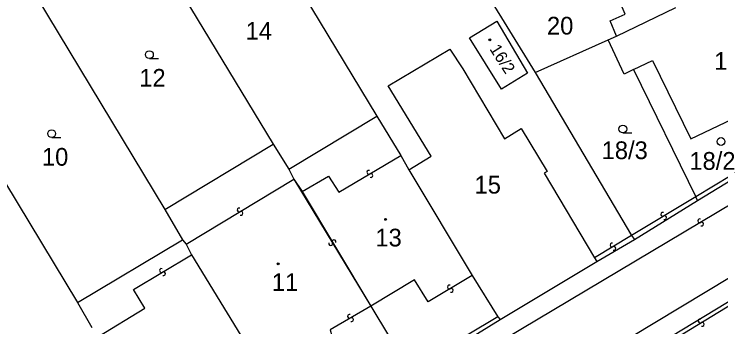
# Model space of a CAD drawing. Extents: x -600391 to -599491, y -1160176 to -1159402.
# Drawn here: x -600124.3 to -600056.6, y -1160116.5 to -1160086.6 of the extents above; entities that cross this region are included whole.
import ezdxf

# ---------------------------------------------------------------- set-up
doc = ezdxf.new("R2010")
doc.units = 0
for name, color, linetype in [('Level 1', 7, 'Continuous'), ('Level 13', 7, 'Continuous'), ('Level 3', 7, 'Continuous'), ('Level 4', 7, 'Continuous'), ('Level 5', 7, 'Continuous')]:
    doc.layers.add(name, color=color, linetype=linetype)

msp = doc.modelspace()

# ---------------------------------------------------------------- linework, layer by layer
at = {"layer": 'Level 1'}
for points in [[(-600104.41, -1160071.82), (-600089.58, -1160096.34)], [(-600112.89, -1160076.92), (-600099.51, -1160099.02)], [(-600066.58, -1160088.67), (-600067.21, -1160087.22), (-600065.77, -1160086.56), (-600067.21, -1160083.2), (-600068.7, -1160083.83), (-600070.26, -1160080.38)], [(-600123.19, -1160083.24), (-600109.89, -1160105.3)], [(-600079.06, -1160084.57), (-600074.4, -1160092.18)], [(-600066.58, -1160088.67), (-600060.91, -1160085.95)], [(-600080.69, -1160088.85), (-600078.06, -1160087.26), (-600075.11, -1160092.23), (-600077.63, -1160093.77), (-600080.69, -1160088.85)], [(-600067.38, -1160089.05), (-600066.58, -1160088.67)], [(-600133.31, -1160089.33), (-600118.26, -1160114.21)], [(-600074.4, -1160092.18), (-600067.38, -1160089.05)], [(-600064.95, -1160091.88), (-600065.86, -1160092.32), (-600067.38, -1160089.05)], [(-600086.49, -1160101.48), (-600084.36, -1160100.17), (-600088.47, -1160093.46), (-600082.57, -1160089.92), (-600081.31, -1160091.8), (-600077.34, -1160098.52), (-600075.73, -1160097.54), (-600073.23, -1160101.67), (-600073.51, -1160101.83), (-600068.7, -1160109.93)], [(-600064.95, -1160091.88), (-600063.13, -1160091), (-600059.45, -1160098.53), (-600054.83, -1160096.31), (-600054.09, -1160097.84), (-600054.31, -1160097.99), (-600054.09, -1160098.36), (-600051.86, -1160096.84), (-600051.55, -1160096.62)], [(-600074.4, -1160092.18), (-600065.15, -1160107.78)], [(-600064.95, -1160091.88), (-600058.99, -1160104.07)], [(-600098.01, -1160101.44), (-600089.58, -1160096.34)], [(-600089.58, -1160096.34), (-600087.27, -1160100.11)], [(-600109.89, -1160105.3), (-600099.51, -1160099.02)], [(-600099.51, -1160099.02), (-600098.01, -1160101.44)], [(-600058.81, -1160104.45), (-600050.39, -1160099.28)], [(-600087.27, -1160100.11), (-600086.49, -1160101.48)], [(-600098.01, -1160101.44), (-600097.52, -1160102.39)], [(-600086.49, -1160101.48), (-600080.42, -1160111.63)], [(-600097.52, -1160102.39), (-600096.71, -1160103.56)], [(-600096.71, -1160103.56), (-600090.14, -1160114.56)], [(-600064.86, -1160108.17), (-600058.81, -1160104.45)], [(-600058.81, -1160104.45), (-600058.99, -1160104.07)], [(-600109.89, -1160105.3), (-600108.21, -1160108.2)], [(-600065.15, -1160107.78), (-600064.86, -1160108.17)], [(-600118.26, -1160114.21), (-600108.21, -1160108.2)], [(-600108.21, -1160108.2), (-600107.84, -1160108.61)], [(-600107.84, -1160108.61), (-600107.35, -1160109.64)], [(-600068.49, -1160110.29), (-600064.86, -1160108.17)], [(-600107.35, -1160109.64), (-600100.48, -1160120.82)], [(-600068.7, -1160109.93), (-600068.49, -1160110.29)], [(-600077.75, -1160115.85), (-600068.49, -1160110.29)], [(-600080.42, -1160111.63), (-600077.97, -1160115.6)], [(-600062.29, -1160118.01), (-600055.04, -1160113.62)], [(-600118.26, -1160114.21), (-600116.89, -1160116.61)], [(-600090.14, -1160114.56), (-600086.46, -1160120.66)], [(-600086.17, -1160121.04), (-600077.75, -1160115.85)], [(-600077.97, -1160115.6), (-600077.75, -1160115.85)]]:
    msp.add_lwpolyline(points, dxfattribs=at)
at = {"layer": 'Level 13'}
for centre, start, end in [((-600090.333, -1160101.721), 68.20844, 300.30644), ((-600090.146, -1160102.038), 247.99398, 120.58398), ((-600102.774, -1160105.341), 68.45066, 300.54866), ((-600102.586, -1160105.658), 248.2362, 120.8262), ((-600062.164, -1160105.762), 68.21769, 300.80769), ((-600061.976, -1160106.079), 248.43214, 120.53014), ((-600058.613, -1160106.381), 67.92766, 300.51766), ((-600058.427, -1160106.699), 248.14211, 120.24011), ((-600093.988, -1160108.575), 158.39129, 30.98129), ((-600093.671, -1160108.386), 338.60574, 210.70374), ((-600067.025, -1160108.702), 68.35879, 300.94879), ((-600066.836, -1160109.019), 248.57325, 120.67124), ((-600110.213, -1160111.141), 68.26052, 300.35852), ((-600110.026, -1160111.458), 248.04607, 120.63607), ((-600082.614, -1160112.731), 67.96166, 300.55166), ((-600082.427, -1160113.049), 248.17611, 120.27411), ((-600092.182, -1160115.53), 67.25002, 299.84002), ((-600091.999, -1160115.85), 247.46448, 119.56247), ((-600058.564, -1160115.981), 68.62418, 300.72217), ((-600058.375, -1160116.298), 248.40972, 120.99972)]:
    msp.add_arc(centre, 0.184, start, end, dxfattribs=at)
at = {"layer": 'Level 3'}
for points in [[(-600038.1, -1160094.38), (-600078.93, -1160118.69), (-600104.94, -1160134.34), (-600126.03, -1160147.1), (-600155.88, -1160165.42)], [(-600050.53, -1160098.96), (-600058.99, -1160104.07)], [(-600096.71, -1160103.56), (-600094.21, -1160102.1), (-600093.2, -1160103.65), (-600087.27, -1160100.11)], [(-600035.3, -1160100.76), (-600036.62, -1160100.76), (-600038.63, -1160101.53), (-600104, -1160140.93), (-600152.12, -1160170.19)], [(-600107.84, -1160108.61), (-600097.52, -1160102.39)], [(-600097.52, -1160102.39), (-600090.14, -1160114.56)], [(-600058.99, -1160104.07), (-600065.15, -1160107.78)], [(-600065.15, -1160107.78), (-600068.7, -1160109.93)], [(-600116.31, -1160117.51), (-600111.82, -1160114.74), (-600112.9, -1160112.96), (-600107.35, -1160109.64)], [(-600080.42, -1160111.63), (-600084.63, -1160114.14), (-600085.96, -1160112.05), (-600090.14, -1160114.56)], [(-600062.12, -1160118.36), (-600054.82, -1160113.93)], [(-600090.14, -1160114.56), (-600094.04, -1160116.82), (-600093.89, -1160117.4), (-600093.89, -1160118.02), (-600094.02, -1160118.53), (-600094.27, -1160119.09), (-600094.62, -1160119.55), (-600095.01, -1160119.88), (-600095.52, -1160120.18), (-600096.15, -1160120.36), (-600096.68, -1160120.38), (-600097.08, -1160120.34), (-600097.51, -1160120.21), (-600097.97, -1160119.98), (-600098.48, -1160119.58), (-600100.48, -1160120.82)], [(-600077.97, -1160115.6), (-600086.46, -1160120.66)]]:
    msp.add_lwpolyline(points, dxfattribs=at)
at = {"layer": 'Level 5'}
for p, q in [((-600111.37, -1160090.83), (-600110.495, -1160090.83)), ((-600120.74, -1160098.4), (-600119.865, -1160098.4)), ((-600065.98, -1160097.96), (-600065.105, -1160097.96))]:
    msp.add_line(p, q, dxfattribs=at)
for centre, radius in [((-600078.74, -1160089.04), 0.09), ((-600078.74, -1160089.04), 0.0521), ((-600111.37, -1160090.455), 0.375), ((-600120.74, -1160098.025), 0.375), ((-600065.98, -1160097.585), 0.375), ((-600056.57, -1160098.785), 0.375), ((-600088.72, -1160106.24), 0.09), ((-600088.72, -1160106.24), 0.0521), ((-600099.03, -1160110.51), 0.09), ((-600099.03, -1160110.51), 0.0521)]:
    msp.add_circle(centre, radius, dxfattribs=at)

# ---------------------------------------------------------------- texts
at = {"layer": 'Level 4'}
for s, p in [('20', (-600073.255, -1160088.53)), ('14', (-600102.139, -1160089.02)), ('17', (-600057.224, -1160091.91)), ('12', (-600112.344, -1160093.53)), ('18/3', (-600068.014, -1160100.47)), ('10', (-600121.673, -1160101.1)), ('18/2', (-600059.603, -1160101.49)), ('15', (-600080.2, -1160103.77)), ('13', (-600089.706, -1160108.84)), ('11', (-600099.632, -1160113.11))]:
    msp.add_text(s, height=1.7, dxfattribs=at).set_placement(p)
msp.add_text('16/2', height=1.14, rotation=302.61924, dxfattribs=at).set_placement((-600078.8, -1160089.91))

doc.saveas('drawing.dxf')
